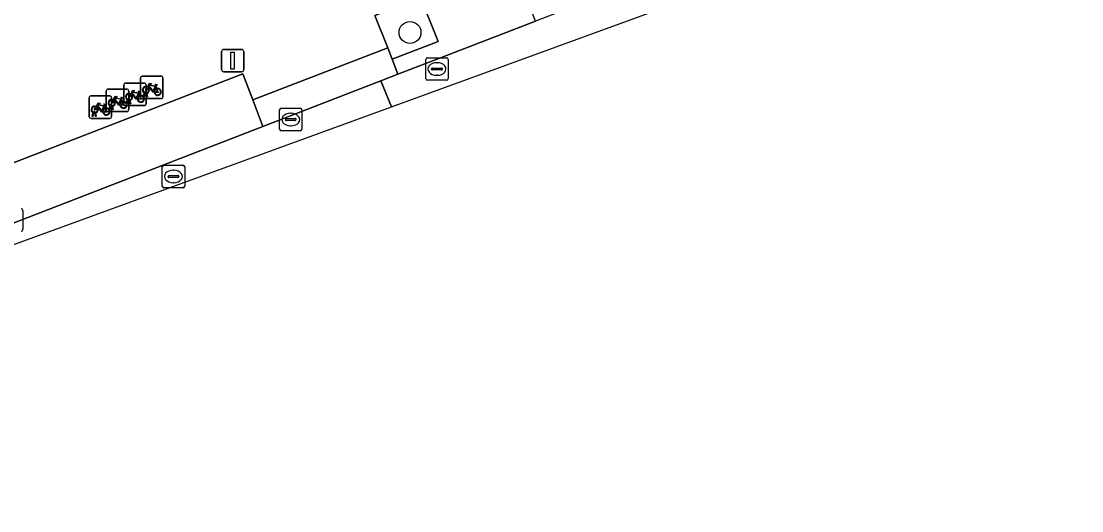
# Model space of a CAD drawing. Extents: x 159262 to 160143, y 383399 to 384319.
# Drawn here: x 159603.2 to 159650.53, y 383543.25 to 383565.06 of the extents above; entities that cross this region are included whole.
import ezdxf

# ---------------------------------------------------------------- set-up
doc = ezdxf.new("R2010")
doc.units = 0
for name, color, linetype in [('IMGEO_Boom', 7, 'Continuous'), ('IMGEO_Fietsenrek', 7, 'Continuous'), ('IMGEO_Groenvoorziening', 7, 'Continuous'), ('IMGEO_Kolk', 7, 'Continuous'), ('IMGEO_Lichtmast', 7, 'Continuous'), ('IMGEO_Parkeervlak_open', 7, 'Continuous'), ('IMGEO_Rijbaan_lokaal_gesloten', 7, 'Continuous'), ('IMGEO_Rijbaan_lokaal_open', 7, 'Continuous'), ('IMGEO_Rioolput', 7, 'Continuous'), ('IMGEO_Voetpad_open', 7, 'Continuous')]:
    doc.layers.add(name, color=color, linetype=linetype)

msp = doc.modelspace()

# ---------------------------------------------------------------- linework, layer by layer
at = {"layer": 'IMGEO_Boom'}
msp.add_circle((159620.551, 383564.563), 0.489, dxfattribs=at)
at = {"layer": 'IMGEO_Fietsenrek'}
for p, q in [((159608.526, 383561.688), (159608.526, 383562.529)), ((159608.526, 383562.529), (159608.526, 383561.688)), ((159608.601, 383562.613), (159609.442, 383562.613)), ((159609.442, 383562.613), (159608.601, 383562.613)), ((159609.526, 383562.538), (159609.526, 383561.697)), ((159609.526, 383561.697), (159609.526, 383562.538)), ((159607.776, 383561.379), (159607.776, 383562.22)), ((159607.776, 383562.22), (159607.776, 383561.379)), ((159607.851, 383562.304), (159608.692, 383562.304)), ((159608.692, 383562.304), (159607.851, 383562.304)), ((159608.776, 383562.229), (159608.776, 383561.388)), ((159608.776, 383561.388), (159608.776, 383562.229)), ((159609.213, 383562.162), (159609.249, 383562.067)), ((159606.237, 383560.809), (159606.237, 383561.65)), ((159606.237, 383561.65), (159606.237, 383560.809)), ((159606.312, 383561.734), (159607.153, 383561.734)), ((159607.153, 383561.734), (159606.312, 383561.734)), ((159606.998, 383561.113), (159606.998, 383561.954)), ((159606.998, 383561.954), (159606.998, 383561.113)), ((159607.073, 383562.038), (159607.914, 383562.038)), ((159607.914, 383562.038), (159607.073, 383562.038)), ((159607.237, 383561.659), (159607.237, 383560.818)), ((159607.237, 383560.818), (159607.237, 383561.659)), ((159607.685, 383561.587), (159607.721, 383561.492)), ((159607.998, 383561.963), (159607.998, 383561.122)), ((159607.998, 383561.122), (159607.998, 383561.963)), ((159608.463, 383561.853), (159608.499, 383561.758)), ((159609.451, 383561.613), (159608.61, 383561.613)), ((159608.61, 383561.613), (159609.451, 383561.613)), ((159608.653, 383561.697), (159608.692, 383561.857)), ((159608.687, 383561.697), (159608.653, 383561.697)), ((159608.722, 383561.845), (159608.687, 383561.697)), ((159608.764, 383561.869), (159608.763, 383561.873)), ((159608.805, 383561.697), (159608.771, 383561.839)), ((159608.795, 383561.88), (159608.796, 383561.873)), ((159608.803, 383561.843), (159608.838, 383561.697)), ((159608.838, 383561.697), (159608.805, 383561.697)), ((159606.924, 383561.283), (159606.96, 383561.188)), ((159607.125, 383561.122), (159607.164, 383561.282)), ((159607.159, 383561.122), (159607.125, 383561.122)), ((159607.194, 383561.27), (159607.159, 383561.122)), ((159607.236, 383561.294), (159607.235, 383561.298)), ((159607.277, 383561.122), (159607.243, 383561.264)), ((159607.267, 383561.305), (159607.268, 383561.298)), ((159607.275, 383561.268), (159607.31, 383561.122)), ((159607.31, 383561.122), (159607.277, 383561.122)), ((159608.701, 383561.304), (159607.86, 383561.304)), ((159607.86, 383561.304), (159608.701, 383561.304)), ((159607.903, 383561.388), (159607.942, 383561.548)), ((159607.937, 383561.388), (159607.903, 383561.388)), ((159607.972, 383561.536), (159607.937, 383561.388)), ((159608.014, 383561.56), (159608.013, 383561.564)), ((159608.055, 383561.388), (159608.021, 383561.53)), ((159608.045, 383561.571), (159608.046, 383561.564)), ((159608.053, 383561.534), (159608.088, 383561.388)), ((159608.088, 383561.388), (159608.055, 383561.388)), ((159607.162, 383560.734), (159606.321, 383560.734)), ((159606.321, 383560.734), (159607.162, 383560.734)), ((159606.364, 383560.818), (159606.403, 383560.978)), ((159606.398, 383560.818), (159606.364, 383560.818)), ((159606.433, 383560.966), (159606.398, 383560.818)), ((159606.475, 383560.99), (159606.474, 383560.994)), ((159606.516, 383560.818), (159606.482, 383560.96)), ((159606.506, 383561.001), (159606.507, 383560.994)), ((159606.514, 383560.964), (159606.549, 383560.818)), ((159606.549, 383560.818), (159606.516, 383560.818)), ((159607.923, 383561.038), (159607.082, 383561.038)), ((159607.082, 383561.038), (159607.923, 383561.038))]:
    msp.add_line(p, q, dxfattribs=at)
for points in [[(159608.86, 383562.087), (159608.808, 383561.997), (159608.768, 383561.972), (159608.769, 383562.019), (159608.824, 383562.113)], [(159608.839, 383562.139), (159608.934, 383562.303), (159609.02, 383562.289), (159609.022, 383562.28), (159608.966, 383562.269), (159608.939, 383562.224), (159609.195, 383562.183)], [(159609.135, 383561.895), (159609.085, 383561.895), (159608.894, 383562.146), (159608.875, 383562.114)], [(159609.182, 383562.158), (159608.925, 383562.199), (159608.908, 383562.17), (159609.075, 383561.95), (159609.182, 383562.158)], [(159609.23, 383562.06), (159609.2, 383562.137), (159609.091, 383561.919), (159609.134, 383561.919)], [(159609.195, 383562.183), (159609.22, 383562.232), (159609.214, 383562.236), (159609.191, 383562.24), (159609.179, 383562.247), (159609.178, 383562.25), (159609.18, 383562.255), (159609.275, 383562.24), (159609.277, 383562.23), (159609.267, 383562.217), (159609.255, 383562.211), (159609.241, 383562.217), (159609.213, 383562.162)], [(159607.311, 383561.564), (159607.406, 383561.728), (159607.492, 383561.714), (159607.494, 383561.705), (159607.438, 383561.694), (159607.411, 383561.649), (159607.667, 383561.608)], [(159607.654, 383561.583), (159607.397, 383561.624), (159607.38, 383561.595), (159607.547, 383561.375), (159607.654, 383561.583)], [(159607.667, 383561.608), (159607.692, 383561.657), (159607.686, 383561.661), (159607.663, 383561.665), (159607.651, 383561.672), (159607.65, 383561.675), (159607.652, 383561.68), (159607.747, 383561.665), (159607.749, 383561.655), (159607.739, 383561.642), (159607.727, 383561.636), (159607.713, 383561.642), (159607.685, 383561.587)], [(159608.11, 383561.778), (159608.058, 383561.688), (159608.018, 383561.663), (159608.019, 383561.71), (159608.074, 383561.804)], [(159608.089, 383561.83), (159608.184, 383561.994), (159608.27, 383561.98), (159608.272, 383561.971), (159608.216, 383561.96), (159608.189, 383561.915), (159608.445, 383561.874)], [(159608.385, 383561.586), (159608.335, 383561.586), (159608.144, 383561.837), (159608.125, 383561.805)], [(159608.432, 383561.849), (159608.175, 383561.89), (159608.158, 383561.861), (159608.325, 383561.641), (159608.432, 383561.849)], [(159608.48, 383561.751), (159608.45, 383561.828), (159608.341, 383561.61), (159608.384, 383561.61)], [(159608.414, 383561.61), (159608.534, 383561.609), (159608.49, 383561.723)], [(159608.51, 383561.73), (159608.565, 383561.585), (159608.415, 383561.585)], [(159608.445, 383561.874), (159608.47, 383561.923), (159608.464, 383561.927), (159608.441, 383561.931), (159608.429, 383561.938), (159608.428, 383561.941), (159608.43, 383561.946), (159608.525, 383561.931), (159608.527, 383561.921), (159608.517, 383561.908), (159608.505, 383561.902), (159608.491, 383561.908), (159608.463, 383561.853)], [(159609.164, 383561.919), (159609.284, 383561.918), (159609.24, 383562.032)], [(159609.26, 383562.039), (159609.315, 383561.894), (159609.165, 383561.894)], [(159606.571, 383561.208), (159606.519, 383561.118), (159606.479, 383561.093), (159606.48, 383561.14), (159606.535, 383561.234)], [(159606.55, 383561.26), (159606.645, 383561.424), (159606.731, 383561.41), (159606.733, 383561.401), (159606.677, 383561.39), (159606.65, 383561.345), (159606.906, 383561.304)], [(159606.846, 383561.016), (159606.796, 383561.016), (159606.605, 383561.267), (159606.586, 383561.235)], [(159606.893, 383561.279), (159606.636, 383561.32), (159606.619, 383561.291), (159606.786, 383561.071), (159606.893, 383561.279)], [(159606.941, 383561.181), (159606.911, 383561.258), (159606.802, 383561.04), (159606.845, 383561.04)], [(159606.875, 383561.04), (159606.995, 383561.039), (159606.951, 383561.153)], [(159606.971, 383561.16), (159607.026, 383561.015), (159606.876, 383561.015)], [(159606.906, 383561.304), (159606.931, 383561.353), (159606.925, 383561.357), (159606.902, 383561.361), (159606.89, 383561.368), (159606.889, 383561.371), (159606.891, 383561.376), (159606.986, 383561.361), (159606.988, 383561.351), (159606.978, 383561.338), (159606.966, 383561.332), (159606.952, 383561.338), (159606.924, 383561.283)], [(159607.332, 383561.512), (159607.28, 383561.422), (159607.24, 383561.397), (159607.241, 383561.444), (159607.296, 383561.538)], [(159607.607, 383561.32), (159607.557, 383561.32), (159607.366, 383561.571), (159607.347, 383561.539)], [(159607.702, 383561.485), (159607.672, 383561.562), (159607.563, 383561.344), (159607.606, 383561.344)], [(159607.636, 383561.344), (159607.756, 383561.343), (159607.712, 383561.457)], [(159607.732, 383561.464), (159607.787, 383561.319), (159607.637, 383561.319)]]:
    msp.add_lwpolyline(points, dxfattribs=at)
for centre, radius, start, end in [((159608.604, 383562.535), 0.0779, 92.4484, 184.2845), ((159608.604, 383562.535), 0.0779, 92.4484, 184.2845), ((159609.448, 383562.535), 0.0779, 2.4484, 94.2845), ((159609.448, 383562.535), 0.0779, 2.4484, 94.2845), ((159607.854, 383562.226), 0.0779, 92.4484, 184.2845), ((159607.854, 383562.226), 0.0779, 92.4484, 184.2845), ((159608.766, 383561.998), 0.159, 62.6766, 242.1369), ((159608.766, 383561.998), 0.129, 63.3192, 238.903), ((159608.698, 383562.226), 0.0779, 2.4484, 94.2845), ((159608.698, 383562.226), 0.0779, 2.4484, 94.2845), ((159608.766, 383561.998), 0.129, 283.6043, 43.4302), ((159608.766, 383561.998), 0.159, 283.5766, 46.6042), ((159609.293, 383561.914), 0.159, 113.3408, 178.3217), ((159609.293, 383561.914), 0.159, 187.0065, 105.7708), ((159606.315, 383561.656), 0.0779, 92.4484, 184.2845), ((159606.315, 383561.656), 0.0779, 92.4484, 184.2845), ((159607.076, 383561.96), 0.0779, 92.4484, 184.2845), ((159607.076, 383561.96), 0.0779, 92.4484, 184.2845), ((159607.238, 383561.423), 0.159, 62.6766, 242.1369), ((159607.159, 383561.656), 0.0779, 2.4484, 94.2845), ((159607.159, 383561.656), 0.0779, 2.4484, 94.2845), ((159608.016, 383561.689), 0.159, 62.6766, 242.1369), ((159608.016, 383561.689), 0.129, 63.3192, 238.903), ((159607.92, 383561.96), 0.0779, 2.4484, 94.2845), ((159607.92, 383561.96), 0.0779, 2.4484, 94.2845), ((159607.996, 383561.56), 0.0499, 12.8025, 158.6934), ((159607.996, 383561.56), 0.0174, 12.8025, 163.4502), ((159608.016, 383561.689), 0.129, 283.6043, 43.4302), ((159608.016, 383561.689), 0.159, 283.5766, 46.6042), ((159608.543, 383561.605), 0.159, 113.3408, 178.3217), ((159608.543, 383561.605), 0.159, 187.0065, 105.7708), ((159608.543, 383561.605), 0.129, 113.923, 177.9556), ((159608.543, 383561.605), 0.129, 188.6715, 104.5883), ((159608.604, 383561.691), 0.0779, 182.4484, 274.2845), ((159608.604, 383561.691), 0.0779, 182.4484, 274.2845), ((159608.746, 383561.869), 0.0499, 12.8025, 158.6934), ((159608.766, 383561.998), 0.159, 253.9967, 271.7867), ((159608.746, 383561.869), 0.0174, 12.8025, 163.4502), ((159608.766, 383561.998), 0.129, 253.415, 269.0204), ((159609.293, 383561.914), 0.129, 113.923, 177.9556), ((159609.293, 383561.914), 0.129, 188.6715, 104.5883), ((159609.448, 383561.691), 0.0779, 272.4484, 4.2845), ((159609.448, 383561.691), 0.0779, 272.4484, 4.2845), ((159606.477, 383561.119), 0.159, 62.6766, 242.1369), ((159606.477, 383561.119), 0.129, 63.3192, 238.903), ((159606.477, 383561.119), 0.129, 283.6043, 43.4302), ((159606.477, 383561.119), 0.159, 283.5766, 46.6042), ((159607.004, 383561.035), 0.159, 113.3408, 178.3217), ((159607.004, 383561.035), 0.159, 187.0065, 105.7708), ((159607.004, 383561.035), 0.129, 113.923, 177.9556), ((159607.004, 383561.035), 0.129, 188.6715, 104.5883), ((159607.076, 383561.116), 0.0779, 182.4484, 274.2845), ((159607.076, 383561.116), 0.0779, 182.4484, 274.2845), ((159607.238, 383561.423), 0.129, 63.3192, 238.903), ((159607.218, 383561.294), 0.0499, 12.8025, 158.6934), ((159607.238, 383561.423), 0.159, 253.9967, 271.7867), ((159607.218, 383561.294), 0.0174, 12.8025, 163.4502), ((159607.238, 383561.423), 0.129, 253.415, 269.0204), ((159607.238, 383561.423), 0.129, 283.6043, 43.4302), ((159607.238, 383561.423), 0.159, 283.5766, 46.6042), ((159607.765, 383561.339), 0.159, 113.3408, 178.3217), ((159607.765, 383561.339), 0.159, 187.0065, 105.7708), ((159607.765, 383561.339), 0.129, 113.923, 177.9556), ((159607.765, 383561.339), 0.129, 188.6715, 104.5883), ((159607.854, 383561.382), 0.0779, 182.4484, 274.2845), ((159607.854, 383561.382), 0.0779, 182.4484, 274.2845), ((159607.92, 383561.116), 0.0779, 272.4484, 4.2845), ((159607.92, 383561.116), 0.0779, 272.4484, 4.2845), ((159608.016, 383561.689), 0.159, 253.9967, 271.7867), ((159608.016, 383561.689), 0.129, 253.415, 269.0204), ((159608.698, 383561.382), 0.0779, 272.4484, 4.2845), ((159608.698, 383561.382), 0.0779, 272.4484, 4.2845), ((159606.315, 383560.812), 0.0779, 182.4484, 274.2845), ((159606.315, 383560.812), 0.0779, 182.4484, 274.2845), ((159606.457, 383560.99), 0.0499, 12.8025, 158.6934), ((159606.477, 383561.119), 0.159, 253.9967, 271.7867), ((159606.457, 383560.99), 0.0174, 12.8025, 163.4502), ((159606.477, 383561.119), 0.129, 253.415, 269.0204), ((159607.159, 383560.812), 0.0779, 272.4484, 4.2845), ((159607.159, 383560.812), 0.0779, 272.4484, 4.2845)]:
    msp.add_arc(centre, radius, start, end, dxfattribs=at)
at = {"layer": 'IMGEO_Groenvoorziening'}
msp.add_lwpolyline([(159619.566, 383563.872), (159619.757, 383563.373), (159621.805, 383564.165), (159621.022, 383566.13), (159618.982, 383565.321)], close=True, dxfattribs=at)
at = {"layer": 'IMGEO_Kolk'}
for p, q in [((159614.73, 383560.256), (159614.73, 383561.108)), ((159614.805, 383561.182), (159615.657, 383561.182)), ((159615.731, 383561.108), (159615.731, 383560.256)), ((159614.989, 383560.676), (159614.989, 383560.688)), ((159615.427, 383560.639), (159615.029, 383560.639)), ((159615.032, 383560.725), (159615.43, 383560.725)), ((159615.218, 383560.962), (159615.243, 383560.962)), ((159615.473, 383560.688), (159615.473, 383560.676)), ((159615.657, 383560.182), (159614.805, 383560.182)), ((159615.241, 383560.402), (159615.216, 383560.402)), ((159603.277, 383556.628), (159603.277, 383555.776))]:
    msp.add_line(p, q, dxfattribs=at)
for points in [[(159614.73, 383560.256), (159614.73, 383561.108)], [(159614.805, 383561.182), (159615.657, 383561.182)], [(159615.731, 383561.108), (159615.731, 383560.256)], [(159615.657, 383560.182), (159614.805, 383560.182)], [(159603.277, 383556.628), (159603.277, 383555.776)]]:
    msp.add_lwpolyline(points, dxfattribs=at)
for centre, radius, start, end in [((159614.807, 383561.106), 0.0765, 91.552, 178.448), ((159614.807, 383561.106), 0.0765, 91.552, 178.448), ((159615.655, 383561.106), 0.0765, 1.552, 88.448), ((159615.655, 383561.106), 0.0765, 1.552, 88.448), ((159615.029, 383560.685), 0.0403, 85.8775, 175.7526), ((159615.026, 383560.675), 0.0366, 178.938, 274.7102), ((159615.43, 383560.682), 0.043, 264.8664, 352.4533), ((159615.434, 383560.687), 0.0386, 1.7309, 96.639), ((159614.807, 383560.258), 0.0765, 181.552, 268.448), ((159614.807, 383560.258), 0.0765, 181.552, 268.448), ((159615.655, 383560.258), 0.0765, 271.552, 358.448), ((159615.655, 383560.258), 0.0765, 271.552, 358.448), ((159603.201, 383556.626), 0.0765, 1.552, 88.448), ((159603.201, 383556.626), 0.0765, 1.552, 88.448), ((159603.201, 383555.778), 0.0765, 271.552, 358.448), ((159603.201, 383555.778), 0.0765, 271.552, 358.448)]:
    msp.add_arc(centre, radius, start, end, dxfattribs=at)
for centre, major_axis, ratio, start_param, end_param in [((159615.217, 383560.682), (-0.387, 0.002), 0.722429, 4.712389, 7.853982), ((159615.242, 383560.682), (-0.39, 0.002), 0.717154, 1.570796, 4.712389)]:
    msp.add_ellipse(centre, major_axis=major_axis, ratio=ratio, start_param=start_param, end_param=end_param, dxfattribs=at)
at = {"layer": 'IMGEO_Lichtmast'}
for p, q in [((159612.142, 383562.908), (159612.142, 383563.708)), ((159612.142, 383563.708), (159612.142, 383562.908)), ((159612.242, 383563.808), (159613.032, 383563.808)), ((159613.032, 383563.808), (159612.242, 383563.808)), ((159613.132, 383563.708), (159613.132, 383562.908)), ((159613.132, 383562.908), (159613.132, 383563.708)), ((159613.032, 383562.808), (159612.242, 383562.808)), ((159612.242, 383562.808), (159613.032, 383562.808))]:
    msp.add_line(p, q, dxfattribs=at)
msp.add_lwpolyline([(159612.562, 383563.683), (159612.712, 383563.683), (159612.712, 383562.933), (159612.562, 383562.933), (159612.562, 383563.683)], dxfattribs=at)
for centre, start, end in [((159612.242, 383563.708), 90, 180), ((159612.242, 383563.708), 90, 180), ((159613.032, 383563.708), 0, 90), ((159613.032, 383563.708), 360, 90), ((159612.242, 383562.908), 180, 270), ((159612.242, 383562.908), 180, 270), ((159613.032, 383562.908), 270, 0), ((159613.032, 383562.908), 270, 0)]:
    msp.add_arc(centre, 0.1, start, end, dxfattribs=at)
at = {"layer": 'IMGEO_Parkeervlak_open'}
msp.add_lwpolyline([(159613.978, 383560.368), (159613.538, 383561.556), (159613.087, 383562.722), (159589.337, 383553.529), (159590.237, 383551.186)], close=True, dxfattribs=at)
at = {"layer": 'IMGEO_Rijbaan_lokaal_gesloten'}
msp.add_lwpolyline([(159619.725, 383561.254), (159619.247, 383562.409), (159613.978, 383560.368), (159590.237, 383551.186), (159584.678, 383549.036), (159573.444, 383544.691), (159574.036, 383543.246), (159592.721, 383550.465), (159598.044, 383553.36)], close=True, dxfattribs=at)
at = {"layer": 'IMGEO_Rijbaan_lokaal_open'}
msp.add_lwpolyline([(159685.268, 383587.533), (159672.557, 383583.21), (159668.175, 383581.564), (159652.397, 383575.16), (159647.162, 383573.121), (159644.929, 383572.251), (159626.149, 383565.073), (159622.105, 383563.501), (159620.012, 383562.705), (159619.247, 383562.409), (159619.725, 383561.254), (159637.938, 383567.886), (159663.509, 383577.196), (159715.609, 383596.852)], dxfattribs=at)
at = {"layer": 'IMGEO_Rioolput'}
for p, q in [((159621.254, 383562.509), (159621.254, 383563.361)), ((159621.329, 383563.435), (159622.181, 383563.435)), ((159621.742, 383563.215), (159621.767, 383563.215)), ((159622.255, 383563.361), (159622.255, 383562.509)), ((159621.513, 383562.929), (159621.513, 383562.941)), ((159621.951, 383562.892), (159621.553, 383562.892)), ((159621.556, 383562.978), (159621.954, 383562.978)), ((159621.765, 383562.655), (159621.74, 383562.655)), ((159621.997, 383562.941), (159621.997, 383562.929)), ((159622.181, 383562.435), (159621.329, 383562.435)), ((159609.496, 383557.719), (159609.496, 383558.571)), ((159609.571, 383558.645), (159610.423, 383558.645)), ((159609.984, 383558.425), (159610.009, 383558.425)), ((159610.497, 383558.571), (159610.497, 383557.719)), ((159609.755, 383558.139), (159609.755, 383558.151)), ((159610.193, 383558.102), (159609.795, 383558.102)), ((159609.798, 383558.188), (159610.196, 383558.188)), ((159610.007, 383557.865), (159609.982, 383557.865)), ((159610.239, 383558.151), (159610.239, 383558.139)), ((159610.423, 383557.645), (159609.571, 383557.645))]:
    msp.add_line(p, q, dxfattribs=at)
for points in [[(159621.254, 383562.509), (159621.254, 383563.361)], [(159621.329, 383563.435), (159622.181, 383563.435)], [(159622.255, 383563.361), (159622.255, 383562.509)], [(159622.181, 383562.435), (159621.329, 383562.435)], [(159609.496, 383557.719), (159609.496, 383558.571)], [(159609.571, 383558.645), (159610.423, 383558.645)], [(159610.497, 383558.571), (159610.497, 383557.719)], [(159610.423, 383557.645), (159609.571, 383557.645)]]:
    msp.add_lwpolyline(points, dxfattribs=at)
for centre, radius, start, end in [((159621.331, 383563.359), 0.0765, 91.552, 178.448), ((159621.331, 383563.359), 0.0765, 91.552, 178.448), ((159622.179, 383563.359), 0.0765, 1.552, 88.448), ((159622.179, 383563.359), 0.0765, 1.552, 88.448), ((159621.553, 383562.938), 0.0403, 85.8775, 175.7526), ((159621.55, 383562.928), 0.0366, 178.938, 274.7102), ((159621.954, 383562.935), 0.043, 264.8664, 352.4533), ((159621.958, 383562.94), 0.0386, 1.7309, 96.639), ((159621.331, 383562.511), 0.0765, 181.552, 268.448), ((159621.331, 383562.511), 0.0765, 181.552, 268.448), ((159622.179, 383562.511), 0.0765, 271.552, 358.448), ((159622.179, 383562.511), 0.0765, 271.552, 358.448), ((159609.573, 383558.569), 0.0765, 91.552, 178.448), ((159609.573, 383558.569), 0.0765, 91.552, 178.448), ((159610.421, 383558.569), 0.0765, 1.552, 88.448), ((159610.421, 383558.569), 0.0765, 1.552, 88.448), ((159609.795, 383558.148), 0.0403, 85.8775, 175.7526), ((159609.792, 383558.138), 0.0366, 178.938, 274.7102), ((159610.196, 383558.145), 0.043, 264.8664, 352.4533), ((159610.2, 383558.15), 0.0386, 1.7309, 96.639), ((159609.573, 383557.721), 0.0765, 181.552, 268.448), ((159609.573, 383557.721), 0.0765, 181.552, 268.448), ((159610.421, 383557.721), 0.0765, 271.552, 358.448), ((159610.421, 383557.721), 0.0765, 271.552, 358.448)]:
    msp.add_arc(centre, radius, start, end, dxfattribs=at)
for centre, major_axis, ratio, start_param, end_param in [((159621.741, 383562.935), (-0.387, 0.002), 0.722429, 4.712389, 7.853982), ((159621.766, 383562.935), (-0.39, 0.002), 0.717154, 1.570796, 4.712389), ((159609.983, 383558.145), (-0.387, 0.002), 0.722429, 4.712389, 7.853982), ((159610.008, 383558.145), (-0.39, 0.002), 0.717154, 1.570796, 4.712389)]:
    msp.add_ellipse(centre, major_axis=major_axis, ratio=ratio, start_param=start_param, end_param=end_param, dxfattribs=at)
at = {"layer": 'IMGEO_Voetpad_open'}
msp.add_lwpolyline([(159572.893, 383544.474), (159573.444, 383544.691), (159572.567, 383547.038), (159583.792, 383551.383), (159584.678, 383549.036), (159590.237, 383551.186), (159589.337, 383553.529), (159613.087, 383562.722), (159613.538, 383561.556), (159619.566, 383563.872), (159618.982, 383565.321), (159621.022, 383566.13), (159621.805, 383564.165), (159619.757, 383563.373), (159620.012, 383562.705), (159622.105, 383563.501), (159626.149, 383565.073), (159625.245, 383567.397), (159643.978, 383574.584)], dxfattribs=at)
msp.add_lwpolyline([(159619.247, 383562.409), (159620.012, 383562.705), (159619.757, 383563.373), (159619.566, 383563.872), (159613.538, 383561.556), (159613.978, 383560.368)], close=True, dxfattribs=at)

doc.saveas('drawing.dxf')
